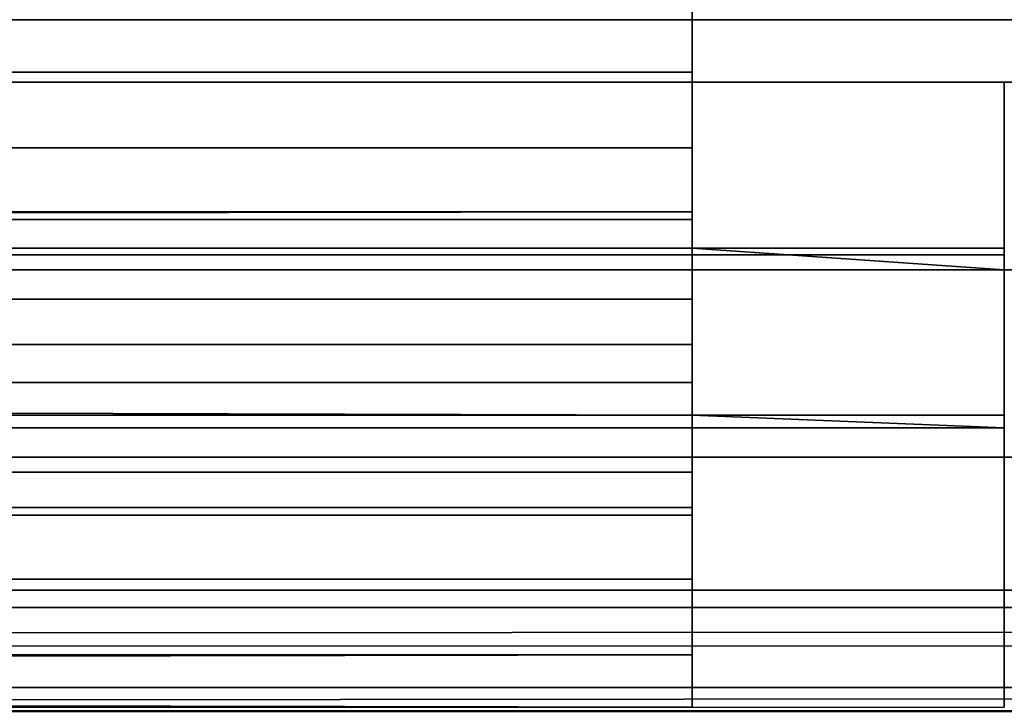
# Model space of a CAD drawing. Header units: millimetres. Extents: x -603 to 3703, y -120 to 249.
# Tile 473 of 656: x 1294.08 to 1301.97, y 13.3 to 18.8. Entities that reach past the tile are written whole.
import ezdxf

# ---------------------------------------------------------------- set-up
doc = ezdxf.new("R2010")
doc.units = ezdxf.units.MM
doc.layers.add('152', color=7, linetype='Continuous', true_color=0xffffff)

# ---------------------------------------------------------------- blocks, each defined once
blk = doc.blocks.new('UG_SURFACE_002')
at = {"layer": '152', "color": 252, "linetype": 'Continuous', "lineweight": 35}
for points in [[(2177.5, -30, 2213.0001), (2177.5, 229.8, 2213.0001), (822.5, 229.8, 2213.0001), (822.5, -30, 2213.0001)], [(972.5, -30, 2063), (972.5, 229.8, 2063), (2027.4999, 229.8, 2063), (2027.4999, -30, 2063)]]:
    blk.add_3dface(points, dxfattribs=at)
blk = doc.blocks.new('UG_SURFACE_129')
at = {"layer": '152', "color": 7, "linetype": 'Continuous', "lineweight": 35}
for points in [[(1971.15, 10.45, 2004.6501), (1971.15, 228.45, 2004.6501), (1028.85, 228.45, 2004.6501), (1028.85, 10.45, 2004.6501)], [(1029, 10.45, 2004.4999), (1029, 228.45, 2004.4999), (1971, 228.45, 2004.4999), (1971, 10.45, 2004.4999)]]:
    blk.add_3dface(points, dxfattribs=at)
blk = doc.blocks.new('UG_SURFACE_130')
at = {"layer": '152', "color": 41, "linetype": 'Continuous', "lineweight": 35}
for points in [[(1971.15, 228.45, 2004.6501), (1971.15, 10.45, 2004.6501), (1028.85, 10.45, 2004.6501), (1028.85, 228.45, 2004.6501)], [(1985, 18.3, 2018.5001), (1985, 70.3, 2018.5001), (1015, 70.3, 2018.5001), (1015, 18.3, 2018.5001)], [(1975.5, 18.8, 2009.0001), (1978, 18.8, 2011.4999), (1022, 18.8, 2011.4999), (1024.5, 18.8, 2009.0001)], [(1978, 18.8, 2011.4999), (1978, 16.8, 2011.4999), (1022, 16.8, 2011.4999), (1022, 18.8, 2011.4999)], [(1975.5, 18.8, 2009.0001), (1024.5, 18.8, 2009.0001), (1024.5, 10.45, 2009.0001), (1975.5, 10.45, 2009.0001)], [(1983.5, 16.8, 2017), (1985, 18.3, 2018.5001), (1015, 18.3, 2018.5001), (1016.5, 16.8, 2017)], [(1978, 16.8, 2011.4999), (1983.5, 16.8, 2017), (1016.5, 16.8, 2017), (1022, 16.8, 2011.4999)]]:
    blk.add_3dface(points, dxfattribs=at)
blk = doc.blocks.new('UG_SURFACE_145')
at = {"layer": '152', "color": 252, "linetype": 'Continuous', "lineweight": 35}
for points in [[(1081.2, 23.1012, 2020.9999), (1081.2, 18.38, 2020.9999), (1299.4666, 18.38, 2020.9999), (1299.4666, 23.1012, 2020.9999)], [(1299.4666, 23.1012, 2019.5), (1299.4666, 18.38, 2019.5), (1081.2, 18.38, 2019.5), (1081.2, 23.1012, 2019.5)], [(1299.4666, 18.38, 2019.5), (1299.4666, 23.1012, 2019.5), (1299.4666, 23.1012, 2020.9999), (1299.4666, 18.38, 2020.9999)], [(1081.2, 17.2013, 2020.7655), (1299.4666, 17.2013, 2020.7655), (1299.4666, 18.38, 2020.9999), (1081.2, 18.38, 2020.9999)], [(1299.4666, 17.7754, 2019.3796), (1081.2, 17.7754, 2019.3796), (1081.2, 18.38, 2019.5), (1299.4666, 18.38, 2019.5)], [(1299.4666, 18.38, 2020.9999), (1299.4666, 17.2013, 2020.7655), (1299.4666, 17.7754, 2019.3796), (1299.4666, 18.38, 2019.5)], [(1299.4666, 17.2628, 2019.0372), (1081.2, 17.2628, 2019.0372), (1081.2, 17.7754, 2019.3796), (1299.4666, 17.7754, 2019.3796)], [(1299.4666, 17.2628, 2019.0372), (1299.4666, 17.7754, 2019.3796), (1299.4666, 17.2013, 2020.7655), (1299.4666, 16.2021, 2020.098)], [(1081.2, 16.9732, 2018.6391), (1299.4666, 17.2628, 2019.0372), (1299.4666, 16.9732, 2018.6391)], [(1081.2, 16.9732, 2018.6391), (1081.2, 17.2628, 2019.0372), (1299.4666, 17.2628, 2019.0372)], [(1299.4666, 16.2021, 2020.098), (1299.4666, 15.6376, 2019.3219), (1299.4666, 16.9732, 2018.6391), (1299.4666, 17.2628, 2019.0372)], [(1081.2, 16.2021, 2020.098), (1299.4666, 16.2021, 2020.098), (1299.4666, 17.2013, 2020.7655), (1081.2, 17.2013, 2020.7655)], [(1299.4666, 16.9732, 2018.6391), (1078.6999, 16.9203, 2018.5246), (1081.2, 16.9732, 2018.6391)], [(1299.4666, 16.9732, 2018.6391), (1301.9667, 16.9732, 2018.6391), (1301.9667, 16.9203, 2018.5246), (1078.6999, 16.9203, 2018.5246)], [(1299.4666, 16.9732, 2018.6391), (1299.4666, 15.6376, 2019.3219), (1301.9667, 15.6376, 2019.3219), (1301.9667, 16.8, 2018.7278)], [(1301.9667, 16.8, 2018.7278), (1301.9667, 16.9732, 2018.6391), (1299.4666, 16.9732, 2018.6391)], [(1301.9667, 16.8, 2017.92), (1078.6999, 16.8, 2017.92), (1078.6999, 16.9203, 2018.5246), (1301.9667, 16.9203, 2018.5246)], [(1078.6999, 16.8, 2017.92), (1299.4666, 16.8, 2015.9006), (1081.2, 16.8, 2015.9006), (1067.3, 16.8, 2017.92)], [(1078.6999, 16.8, 2017.92), (1301.9667, 16.8, 2017.92), (1315.8667, 16.8, 2015.9006), (1299.4666, 16.8, 2015.9006)], [(1081.2, 16.8, 2012.5799), (1299.4666, 16.8, 2012.5799), (1299.4666, 16.5655, 2011.4014), (1081.2, 16.5655, 2011.4014)], [(1299.4666, 16.8, 2015.9006), (1299.4666, 16.8, 2012.5799), (1081.2, 16.8, 2012.5799), (1081.2, 16.8, 2015.9006)], [(1299.4666, 16.8, 2012.5799), (1299.4666, 16.8, 2015.9006), (1299.4666, 15.3, 2015.9006), (1299.4666, 15.3, 2012.5799)], [(1299.4666, 15.3, 2012.5799), (1299.4666, 15.1797, 2011.9753), (1299.4666, 16.5655, 2011.4014), (1299.4666, 16.8, 2012.5799)], [(1299.4666, 16.8, 2015.9006), (1315.8667, 16.8, 2015.9006), (1315.8667, 15.3, 2015.9006), (1299.4666, 15.3, 2015.9006)], [(1081.2, 16.5655, 2011.4014), (1299.4666, 16.5655, 2011.4014), (1299.4666, 15.8979, 2010.4022), (1081.2, 15.8979, 2010.4022)], [(1299.4666, 15.1797, 2011.9753), (1299.4666, 14.8372, 2011.4627), (1299.4666, 15.8979, 2010.4022), (1299.4666, 16.5655, 2011.4014)], [(1299.4666, 15.6376, 2019.3219), (1081.2, 16.2021, 2020.098), (1081.2, 15.6376, 2019.3219)], [(1299.4666, 15.6376, 2019.3219), (1299.4666, 16.2021, 2020.098), (1081.2, 16.2021, 2020.098)], [(1081.2, 15.8979, 2010.4022), (1299.4666, 15.8979, 2010.4022), (1299.4666, 14.8987, 2009.7344), (1081.2, 14.8987, 2009.7344)], [(1299.4666, 14.8372, 2011.4627), (1299.4666, 14.3246, 2011.1203), (1299.4666, 14.8987, 2009.7344), (1299.4666, 15.8979, 2010.4022)], [(1081.2, 15.6376, 2019.3219), (1078.6999, 15.6376, 2019.3219), (1078.6999, 15.5345, 2019.0988), (1301.9667, 15.5345, 2019.0988)], [(1081.2, 15.6376, 2019.3219), (1301.9667, 15.5345, 2019.0988), (1299.4666, 15.6376, 2019.3219)], [(1301.9667, 15.5345, 2019.0988), (1301.9667, 15.6376, 2019.3219), (1299.4666, 15.6376, 2019.3219)], [(1301.9667, 15.5345, 2019.0988), (1078.6999, 15.5345, 2019.0988), (1078.6999, 15.3, 2017.92), (1301.9667, 15.3, 2017.92)], [(1301.9667, 15.3, 2017.92), (1078.6999, 15.3, 2017.92), (1064.8, 15.3, 2015.9006), (1081.2, 15.3, 2015.9006)], [(1081.2, 15.1797, 2011.9753), (1299.4666, 15.1797, 2011.9753), (1299.4666, 15.3, 2012.5799), (1081.2, 15.3, 2012.5799)], [(1081.2, 15.3, 2015.9006), (1081.2, 15.3, 2012.5799), (1299.4666, 15.3, 2012.5799), (1299.4666, 15.3, 2015.9006)], [(1299.4666, 15.3, 2015.9006), (1313.3667, 15.3, 2017.92), (1301.9667, 15.3, 2017.92), (1081.2, 15.3, 2015.9006)], [(1611.6333, 15.3, 2017.92), (1313.3667, 15.3, 2017.92), (1299.4666, 15.3, 2015.9006), (1315.8667, 15.3, 2015.9006)], [(1081.2, 14.8372, 2011.4627), (1299.4666, 14.8372, 2011.4627), (1299.4666, 15.1797, 2011.9753), (1081.2, 15.1797, 2011.9753)], [(1081.2, 14.8987, 2009.7344), (1299.4666, 14.8987, 2009.7344), (1299.4666, 13.72, 2009.5), (1081.2, 13.72, 2009.5)], [(1299.4666, 13.72, 2009.5), (1299.4666, 14.8987, 2009.7344), (1299.4666, 14.3246, 2011.1203), (1299.4666, 13.72, 2010.9999)], [(1081.2, 14.3246, 2011.1203), (1299.4666, 14.3246, 2011.1203), (1299.4666, 14.8372, 2011.4627), (1081.2, 14.8372, 2011.4627)], [(1081.2, 13.72, 2010.9999), (1299.4666, 13.72, 2010.9999), (1299.4666, 14.3246, 2011.1203), (1081.2, 14.3246, 2011.1203)], [(1081.2, 13.3, 2009.5), (1299.4666, 13.72, 2009.5), (1299.4666, 13.3, 2009.5)], [(1081.2, 13.3, 2009.5), (1081.2, 13.72, 2009.5), (1299.4666, 13.72, 2009.5)], [(1299.4666, 13.3, 2010.9999), (1081.2, 13.72, 2010.9999), (1081.2, 13.3, 2010.9999)], [(1299.4666, 13.3, 2010.9999), (1299.4666, 13.72, 2010.9999), (1081.2, 13.72, 2010.9999)], [(1299.4666, 13.72, 2010.9999), (1299.4666, 13.3, 2010.9999), (1299.4666, 13.3, 2009.5), (1299.4666, 13.72, 2009.5)]]:
    blk.add_3dface(points, dxfattribs=at)
blk = doc.blocks.new('UG_SURFACE_148')
at = {"layer": '152', "color": 7, "linetype": 'Continuous', "lineweight": 35}
for points in [[(1016.3209, 13.7583, 2017.179), (1983.6956, 13.8669, 2017.1957), (1981.7187, 14.2362, 2015.2187)], [(1018.2813, 14.2362, 2015.2187), (1016.3209, 13.7583, 2017.179), (1981.7187, 14.2362, 2015.2187)], [(1981.7187, 14.2362, 2015.2187), (1981.2121, 14.098, 2014.7121), (1018.7879, 14.098, 2014.7121), (1018.2813, 14.2362, 2015.2187)], [(1018.7879, 14.098, 2014.7121), (1981.2121, 14.098, 2014.7121), (1978.8626, 13.4574, 2012.3627), (1021.1374, 13.4574, 2012.3627)], [(1013.8481, 13.1555, 2019.6519), (1985.35, 13.5578, 2018.8501), (1983.6956, 13.8669, 2017.1957)], [(1983.6956, 13.8669, 2017.1957), (1016.3209, 13.7583, 2017.179), (1013.8481, 13.1555, 2019.6519)], [(1013.8481, 13.1555, 2019.6519), (1986.1519, 13.1555, 2019.6519), (1985.35, 13.5578, 2018.8501)], [(1021.1374, 13.4574, 2012.3627), (1978.8626, 13.4574, 2012.3627), (1978.163, 13.2666, 2011.663), (1021.837, 13.2666, 2011.663)]]:
    blk.add_3dface(points, dxfattribs=at)
blk = doc.blocks.new('UG_SURFACE_154')
at = {"layer": '152', "color": 252, "linetype": 'Continuous', "lineweight": 35}
for points in [[(1011, -46.92, 2022.5), (1989, -46.92, 2022.5), (1989, 62.92, 2022.5), (1011, 62.92, 2022.5)], [(1012.5, -46.92, 2020.9999), (1012.5, 62.92, 2020.9999), (1987.5, 62.92, 2020.9999), (1987.5, -46.92, 2020.9999)]]:
    blk.add_3dface(points, dxfattribs=at)

msp = doc.modelspace()

# ---------------------------------------------------------------- linework, layer by layer
at = {"layer": '152', "color": 252, "linetype": 'Continuous', "lineweight": -3, "true_color": 0x939598}
for p, q in [((1299.4667, 23.1012, 2021), (1299.4667, 18.38, 2021)), ((1299.4667, 23.1012, 2019.5), (1299.4667, 18.38, 2019.5)), ((1299.4667, 18.38, 2021), (1081.2, 18.38, 2021)), ((1299.4667, 18.38, 2019.5), (1081.2, 18.38, 2019.5)), ((1015, 18.3, 2018.5), (1985, 18.3, 2018.5)), ((1301.9667, 18.3, 2009.5), (1301.9667, 18.3, 2011)), ((1313.3667, 18.3, 2011), (1301.9667, 18.3, 2011)), ((1301.9667, 13.3, 2009.5), (1301.9667, 18.3, 2009.5)), ((1301.9667, 18.3, 2011), (1301.9667, 13.3, 2011)), ((1313.3667, 18.3, 2009.5), (1301.9667, 18.3, 2009.5)), ((1301.9667, 16.9732, 2018.6392), (1299.4667, 16.9732, 2018.6392)), ((1299.4667, 16.9732, 2018.6392), (1299.4667, 15.6376, 2019.322)), ((1301.9667, 16.9732, 2018.6392), (1301.9667, 16.8, 2018.7277)), ((1016.5, 16.8, 2017), (1983.5, 16.8, 2017)), ((1022, 16.8, 2011.5), (1978, 16.8, 2011.5)), ((1301.9667, 16.8, 2017.92), (1078.7, 16.8, 2017.92)), ((1299.4667, 16.8, 2012.58), (1081.2, 16.8, 2012.58)), ((1299.4667, 16.8, 2015.9006), (1299.4667, 15.3, 2015.9006)), ((1315.8667, 16.8, 2015.9006), (1299.4667, 16.8, 2015.9006)), ((1299.4667, 16.8, 2015.9006), (1299.4667, 16.8, 2012.58)), ((1301.9667, 16.8, 2018.7277), (1301.9667, 16.8, 2022.5)), ((1301.9667, 16.8, 2022.5), (1313.3667, 16.8, 2022.5)), ((1301.9667, 16.8, 2022.5), (1301.9667, 15.3, 2022.5)), ((1301.9667, 15.6376, 2019.322), (1301.9667, 16.8, 2018.7277)), ((1301.9667, 16.8, 2018.7277), (1301.9667, 16.8, 2017.92)), ((1301.9667, 15.6376, 2019.322), (1299.4667, 15.6376, 2019.322)), ((1301.9667, 15.3, 2017.92), (1078.7, 15.3, 2017.92)), ((1299.4667, 15.3, 2012.58), (1081.2, 15.3, 2012.58)), ((1299.4667, 15.3, 2015.9006), (1299.4667, 15.3, 2012.58)), ((1315.8667, 15.3, 2015.9006), (1299.4667, 15.3, 2015.9006)), ((1301.9667, 15.3, 2022.5), (1313.3667, 15.3, 2022.5)), ((1301.9667, 15.3, 2017.92), (1301.9667, 15.3, 2022.5)), ((1299.4667, 13.72, 2009.5), (1081.2, 13.72, 2009.5)), ((1299.4667, 13.72, 2011), (1081.2, 13.72, 2011)), ((1299.4667, 13.72, 2011), (1299.4667, 13.3, 2011)), ((1299.4667, 13.72, 2009.5), (1299.4667, 13.3, 2009.5)), ((1299.4667, 13.3, 2009.5), (1299.4667, 13.3, 2011)), ((1299.4667, 13.3, 2011), (1301.9667, 13.3, 2011)), ((1299.4667, 13.3, 2009.5), (1301.9667, 13.3, 2009.5)), ((1301.9667, 13.3, 2009.5), (1301.9667, 13.3, 2011))]:
    msp.add_line(p, q, dxfattribs=at)
at = {"layer": '152', "color": 252, "linetype": 'Continuous', "lineweight": -3, "true_color": 0x939598, "extrusion": (-1, 0, 0)}
for centre, radius, start, end in [((-18.38, 2017.92, -1299.4667), 3.08, 27.07668, 90), ((-18.38, 2017.92, -1299.4667), 1.58, 27.07668, 90), ((-18.38, 2017.92, -1301.9667), 3.08, 0, 27.07668)]:
    msp.add_arc(centre, radius, start, end, dxfattribs=at)
at = {"layer": '152', "color": 252, "linetype": 'Continuous', "lineweight": -3, "true_color": 0x939598, "extrusion": (1, 0, 0)}
for centre, radius, start, end in [((18.38, 2017.92, 1301.9667), 1.58, 152.92332, 180), ((13.72, 2012.58, 1299.4667), 3.08, 270, 0), ((13.72, 2012.58, 1299.4667), 1.58, 270, 0)]:
    msp.add_arc(centre, radius, start, end, dxfattribs=at)

# ---------------------------------------------------------------- block references
at = {"layer": '152', "color": 252, "linetype": 'Continuous', "lineweight": -3, "true_color": 0x939598}
for name in ['UG_SURFACE_129', 'UG_SURFACE_002', 'UG_SURFACE_130', 'UG_SURFACE_154', 'UG_SURFACE_145', 'UG_SURFACE_148']:
    msp.add_blockref(name, (0, 0), dxfattribs=at)

doc.saveas('drawing.dxf')
